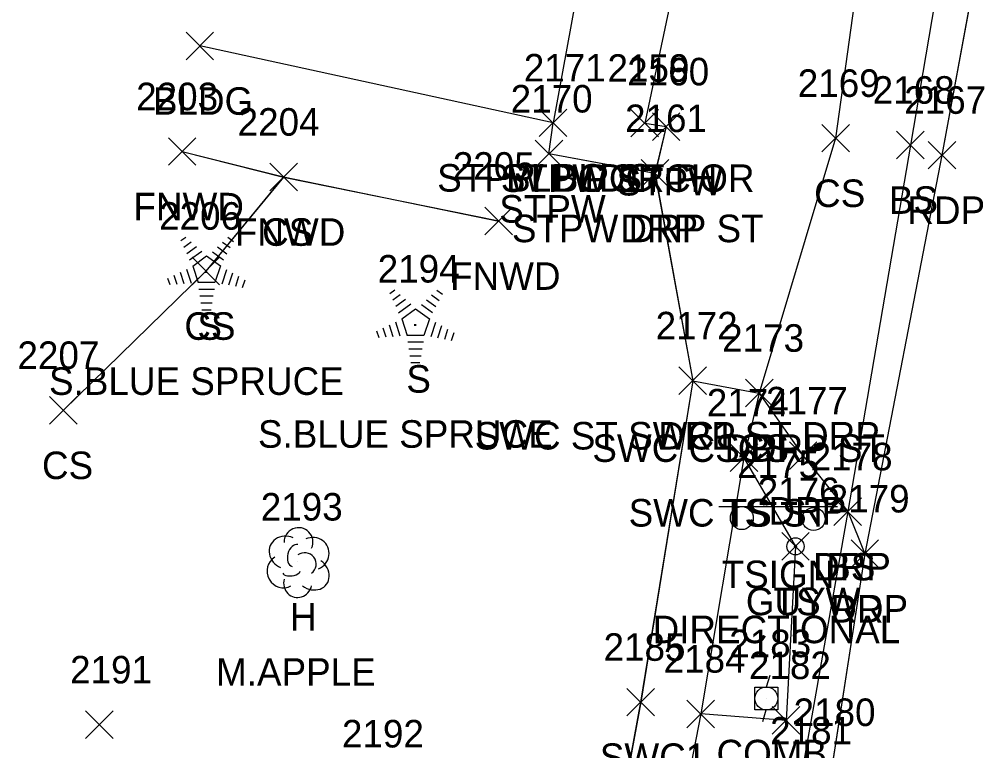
# Model space of a CAD drawing. Extents: x 1554668 to 1563881, y 831386 to 834374.
# Drawn here: x 1562078.1 to 1562148.2, y 832106.8 to 832159.9 of the extents above; entities that cross this region are included whole.
import ezdxf

# ---------------------------------------------------------------- set-up
doc = ezdxf.new("R2010")
doc.units = 0
for name, color, linetype in [('L_A', 7, 'Continuous'), ('L_C', 7, 'Continuous'), ('L_I', 7, 'Continuous'), ('L_TIC', 7, 'Continuous'), ('LBC', 7, 'Continuous'), ('LBF', 7, 'Continuous'), ('LELB', 7, 'Continuous'), ('LFNC', 7, 'Continuous'), ('LTC', 7, 'Continuous'), ('LTD', 7, 'Continuous'), ('P_A', 7, 'Continuous'), ('P_I', 7, 'Continuous'), ('P_TIC', 7, 'Continuous'), ('PET', 7, 'Continuous'), ('R_A', 7, 'Continuous'), ('R_I', 7, 'Continuous'), ('R_TIC', 7, 'Continuous'), ('RDP', 7, 'Continuous'), ('RSW', 7, 'Continuous'), ('S_A', 7, 'Continuous'), ('S_C', 7, 'Continuous'), ('S_I', 7, 'Continuous'), ('SSGN', 7, 'Continuous'), ('U_A', 7, 'Continuous'), ('U_I', 7, 'Continuous'), ('UP', 7, 'Continuous'), ('UPGW', 7, 'Continuous')]:
    doc.layers.add(name, color=color, linetype=linetype)

msp = doc.modelspace()

# ---------------------------------------------------------------- linework, layer by layer
at = {"layer": 'L_TIC'}
for points in [[(1562090.236, 832156.966), (1562092.236, 832158.966)], [(1562092.236, 832156.966), (1562090.236, 832158.966)], [(1562115.884, 832151.384), (1562117.884, 832153.384)], [(1562117.884, 832151.384), (1562115.884, 832153.384)], [(1562115.884, 832151.384), (1562117.884, 832153.384)], [(1562117.884, 832151.384), (1562115.884, 832153.384)], [(1562122.536, 832151.362), (1562124.536, 832153.362)], [(1562124.536, 832151.362), (1562122.536, 832153.362)], [(1562122.536, 832151.362), (1562124.536, 832153.362)], [(1562124.536, 832151.362), (1562122.536, 832153.362)], [(1562124.096, 832151.103), (1562126.096, 832153.103)], [(1562126.096, 832151.103), (1562124.096, 832153.103)], [(1562136.399, 832150.265), (1562138.399, 832152.265)], [(1562138.399, 832150.265), (1562136.399, 832152.265)], [(1562088.949, 832149.298), (1562090.949, 832151.298)], [(1562090.949, 832149.298), (1562088.949, 832151.298)], [(1562141.829, 832149.769), (1562143.829, 832151.769)], [(1562143.829, 832149.769), (1562141.829, 832151.769)], [(1562115.584, 832149.13), (1562117.584, 832151.13)], [(1562117.584, 832149.13), (1562115.584, 832151.13)], [(1562096.314, 832147.448), (1562098.314, 832149.448)], [(1562098.314, 832147.448), (1562096.314, 832149.448)], [(1562096.314, 832147.448), (1562098.314, 832149.448)], [(1562098.314, 832147.448), (1562096.314, 832149.448)], [(1562123.281, 832147.71), (1562125.281, 832149.71)], [(1562125.281, 832147.71), (1562123.281, 832149.71)], [(1562111.939, 832144.249), (1562113.939, 832146.249)], [(1562113.939, 832144.249), (1562111.939, 832146.249)], [(1562090.668, 832140.618), (1562092.668, 832142.618)], [(1562092.668, 832140.618), (1562090.668, 832142.618)], [(1562130.854, 832131.751), (1562132.854, 832133.751)], [(1562132.854, 832131.751), (1562130.854, 832133.751)], [(1562080.329, 832130.502), (1562082.329, 832132.502)], [(1562082.329, 832130.502), (1562080.329, 832132.502)], [(1562129.74, 832127.053), (1562131.74, 832129.053)], [(1562131.74, 832127.053), (1562129.74, 832129.053)], [(1562137.278, 832123.139), (1562139.278, 832125.139)], [(1562139.278, 832123.139), (1562137.278, 832125.139)], [(1562133.488, 832120.613), (1562135.488, 832122.613)], [(1562135.488, 832120.613), (1562133.488, 832122.613)], [(1562126.602, 832108.442), (1562128.602, 832110.442)], [(1562128.602, 832108.442), (1562126.602, 832110.442)], [(1562132.799, 832107.974), (1562134.799, 832109.974)], [(1562134.799, 832107.974), (1562132.799, 832109.974)], [(1562082.937, 832107.658), (1562084.937, 832109.658)], [(1562084.937, 832107.658), (1562082.937, 832109.658)]]:
    msp.add_lwpolyline(points, dxfattribs=at)
at = {"layer": 'LBC'}
for points in [[(1562098.651, 832185.786), (1562122.12, 832180.979), (1562116.884, 832152.384), (1562091.236, 832157.966)], [(1562116.886, 832152.382), (1562091.24, 832157.964)], [(1562116.886, 832152.382), (1562091.24, 832157.964)], [(1562116.886, 832152.382), (1562091.24, 832157.964)]]:
    msp.add_lwpolyline(points, dxfattribs=at)
at = {"layer": 'LBF'}
for points in [[(1562128.997, 832178.178), (1562123.536, 832152.362)], [(1562129.002, 832178.176), (1562123.54, 832152.361)], [(1562129.002, 832178.176), (1562123.54, 832152.361)], [(1562129.002, 832178.176), (1562123.54, 832152.361)], [(1562123.54, 832152.361), (1562125.102, 832152.103), (1562124.286, 832148.709), (1562116.583, 832150.126), (1562116.886, 832152.382)], [(1562123.54, 832152.361), (1562125.102, 832152.103), (1562124.286, 832148.709), (1562116.583, 832150.126), (1562116.886, 832152.382)], [(1562123.54, 832152.361), (1562125.102, 832152.103), (1562124.286, 832148.709), (1562116.583, 832150.126), (1562116.886, 832152.382)], [(1562123.536, 832152.362), (1562125.096, 832152.103), (1562124.281, 832148.71), (1562116.584, 832150.13), (1562116.884, 832152.384)]]:
    msp.add_lwpolyline(points, dxfattribs=at)
at = {"layer": 'LELB'}
for points in [[(1562159.554, 832227.311), (1562154.233, 832216.107), (1562149.254, 832188.579), (1562142.829, 832150.769), (1562138.278, 832124.139), (1562134.77, 832104.225), (1562125.205, 832097.127)], [(1562159.553, 832227.312), (1562154.234, 832216.106), (1562149.258, 832188.577), (1562142.835, 832150.769), (1562138.281, 832124.137), (1562134.773, 832104.223), (1562125.206, 832097.122)], [(1562159.553, 832227.312), (1562154.234, 832216.106), (1562149.258, 832188.577), (1562142.835, 832150.769), (1562138.281, 832124.137), (1562134.773, 832104.223), (1562125.206, 832097.122)], [(1562159.553, 832227.312), (1562154.234, 832216.106), (1562149.258, 832188.577), (1562142.835, 832150.769), (1562138.281, 832124.137), (1562134.773, 832104.223), (1562125.206, 832097.122)], [(1562154.233, 832216.107), (1562142.785, 832190.152), (1562137.399, 832151.265), (1562131.854, 832132.751)], [(1562154.234, 832216.106), (1562142.793, 832190.15), (1562137.4, 832151.262), (1562131.857, 832132.749)], [(1562154.234, 832216.106), (1562142.793, 832190.15), (1562137.4, 832151.262), (1562131.857, 832132.749)], [(1562154.234, 832216.106), (1562142.793, 832190.15), (1562137.4, 832151.262), (1562131.857, 832132.749)], [(1562097.314, 832148.448), (1562091.668, 832141.618), (1562081.329, 832131.502)], [(1562097.318, 832148.446), (1562091.673, 832141.615), (1562081.332, 832131.503)], [(1562097.318, 832148.446), (1562091.673, 832141.615), (1562081.332, 832131.503)], [(1562097.318, 832148.446), (1562091.673, 832141.615), (1562081.332, 832131.503)], [(1562130.74, 832128.053), (1562134.488, 832121.613), (1562133.799, 832108.974), (1562127.602, 832109.442)], [(1562130.747, 832128.053), (1562134.493, 832121.613), (1562133.801, 832108.971), (1562127.607, 832109.441)], [(1562130.747, 832128.053), (1562134.493, 832121.613), (1562133.801, 832108.971), (1562127.607, 832109.441)], [(1562130.747, 832128.053), (1562134.493, 832121.613), (1562133.801, 832108.971), (1562127.607, 832109.441)]]:
    msp.add_lwpolyline(points, dxfattribs=at)
at = {"layer": 'LFNC'}
for points in [[(1562089.949, 832150.298), (1562097.314, 832148.448), (1562112.939, 832145.249)], [(1562089.951, 832150.302), (1562097.318, 832148.446), (1562112.941, 832145.251)], [(1562089.951, 832150.302), (1562097.318, 832148.446), (1562112.941, 832145.251)], [(1562089.951, 832150.302), (1562097.318, 832148.446), (1562112.941, 832145.251)]]:
    msp.add_lwpolyline(points, dxfattribs=at)
at = {"layer": 'LTC'}
for p, q in [((1562089.864, 832143.826), (1562090.218, 832144.083)), ((1562090.073, 832143.361), (1562090.602, 832143.745)), ((1562092.891, 832143.718), (1562093.44, 832143.319)), ((1562093.262, 832144.066), (1562093.681, 832143.762)), ((1562090.283, 832142.895), (1562090.987, 832143.406)), ((1562090.492, 832142.429), (1562091.371, 832143.067)), ((1562092.149, 832143.021), (1562092.958, 832142.433)), ((1562092.52, 832143.37), (1562093.199, 832142.876)), ((1562090.717, 832141.974), (1562091.729, 832142.709)), ((1562091.729, 832142.709), (1562092.726, 832141.984)), ((1562089.807, 832141.539), (1562090.078, 832140.703)), ((1562090.262, 832141.755), (1562090.593, 832140.736)), ((1562090.717, 832141.974), (1562091.104, 832140.781)), ((1562092.726, 832141.984), (1562092.334, 832140.781)), ((1562093.163, 832141.713), (1562092.825, 832140.673)), ((1562093.608, 832141.462), (1562093.32, 832140.578)), ((1562088.896, 832141.105), (1562089.048, 832140.637)), ((1562089.352, 832141.322), (1562089.563, 832140.67)), ((1562092.334, 832140.781), (1562091.104, 832140.781)), ((1562094.052, 832141.212), (1562093.815, 832140.483)), ((1562094.496, 832140.962), (1562094.31, 832140.388)), ((1562092.296, 832140.281), (1562091.152, 832140.281)), ((1562105.037, 832139.988), (1562105.392, 832140.246)), ((1562108.436, 832140.229), (1562108.855, 832139.924)), ((1562092.212, 832139.781), (1562091.224, 832139.781)), ((1562105.247, 832139.523), (1562105.776, 832139.907)), ((1562105.456, 832139.057), (1562106.16, 832139.568)), ((1562107.693, 832139.532), (1562108.373, 832139.038)), ((1562108.064, 832139.88), (1562108.614, 832139.481)), ((1562092.129, 832139.281), (1562091.297, 832139.281)), ((1562092.045, 832138.781), (1562091.37, 832138.781)), ((1562105.666, 832138.591), (1562106.544, 832139.229)), ((1562105.891, 832138.136), (1562106.902, 832138.871)), ((1562106.902, 832138.871), (1562107.899, 832138.146)), ((1562107.322, 832139.184), (1562108.132, 832138.595)), ((1562105.436, 832137.917), (1562105.767, 832136.898)), ((1562105.891, 832138.136), (1562106.278, 832136.943)), ((1562107.899, 832138.146), (1562107.508, 832136.943)), ((1562104.07, 832137.267), (1562104.222, 832136.799)), ((1562104.525, 832137.484), (1562104.737, 832136.832)), ((1562104.981, 832137.701), (1562105.252, 832136.865)), ((1562108.337, 832137.875), (1562107.999, 832136.835)), ((1562108.781, 832137.624), (1562108.494, 832136.74)), ((1562109.226, 832137.374), (1562108.989, 832136.645)), ((1562107.508, 832136.943), (1562106.278, 832136.943)), ((1562109.67, 832137.124), (1562109.483, 832136.55)), ((1562107.47, 832136.443), (1562106.325, 832136.443)), ((1562107.386, 832135.943), (1562106.398, 832135.943)), ((1562107.302, 832135.443), (1562106.471, 832135.443)), ((1562107.218, 832134.943), (1562106.543, 832134.943))]:
    msp.add_line(p, q, dxfattribs=at)
at = {"layer": 'LTD'}
msp.add_line((1562098.35, 832120.491), (1562098.35, 832120.491), dxfattribs=at)
msp.add_line((1562098.35, 832120.491), (1562098.35, 832120.491), dxfattribs=at)
msp.add_arc((1562098.397, 832121.925), 1.047, 335.52715, 180.95627, dxfattribs=at)
for centre, major_axis, ratio, start_param, end_param in [((1562097.558, 832121.157), (1.21, -0.512), 0.895232, 1.570796, 4.712389), ((1562098.142, 832120.949), (-0.208, -0.792), 0.645439, 3.141593, 6.283185), ((1562099.391, 832121.074), (-1.141, -0.483), 0.949671, 1.570796, 4.712389), ((1562098.85, 832120.324), (-0.5, 0.667), 0.989748, 3.141593, 6.283185), ((1562097.267, 832119.782), (0.584, -1.042), 0.959034, 3.141593, 6.283185), ((1562099.35, 832119.658), (-1.09, 0.792), 0.841452, 1.570796, 4.712389), ((1562097.892, 832119.741), (-0.625, -0.083), 0.423636, 0, 3.141593), ((1562098.35, 832118.991), (0.265, 1.061), 0.942809, 1.570796, 4.712389)]:
    msp.add_ellipse(centre, major_axis=major_axis, ratio=ratio, start_param=start_param, end_param=end_param, dxfattribs=at)
at = {"layer": 'P_TIC'}
for points in [[(1562144.121, 832149.036), (1562146.121, 832151.036)], [(1562146.121, 832149.036), (1562144.121, 832151.036)], [(1562138.525, 832120.078), (1562140.525, 832122.078)], [(1562140.525, 832120.078), (1562138.525, 832122.078)]]:
    msp.add_lwpolyline(points, dxfattribs=at)
at = {"layer": 'PET'}
for points in [[(1562173.257, 832299.981), (1562167.837, 832271.725), (1562161.659, 832238.665), (1562161.437, 832236.524), (1562159.553, 832227.312), (1562152.096, 832187.901), (1562145.122, 832150.033), (1562139.531, 832121.079), (1562137.129, 832105.561), (1562131.774, 832078.931), (1562126.825, 832053.768), (1562119.399, 832015.882), (1562118.509, 832011.052), (1562111.401, 831974.91), (1562102.865, 831928.04), (1562098.612, 831906.222)], [(1562173.257, 832299.981), (1562167.837, 832271.725), (1562161.659, 832238.665), (1562161.437, 832236.524), (1562159.553, 832227.312), (1562152.096, 832187.901), (1562145.122, 832150.033), (1562139.531, 832121.079), (1562137.129, 832105.561), (1562131.774, 832078.931), (1562126.825, 832053.768), (1562119.399, 832015.882), (1562118.509, 832011.052), (1562111.401, 831974.91), (1562102.865, 831928.04), (1562098.612, 831906.222)], [(1562173.257, 832299.981), (1562167.837, 832271.725), (1562161.659, 832238.665), (1562161.437, 832236.524), (1562159.553, 832227.312), (1562152.096, 832187.901), (1562145.122, 832150.033), (1562139.531, 832121.079), (1562137.129, 832105.561), (1562131.774, 832078.931), (1562126.825, 832053.768), (1562119.399, 832015.882), (1562118.509, 832011.052), (1562111.401, 831974.91), (1562102.865, 831928.04), (1562098.612, 831906.222)], [(1562173.255, 832299.979), (1562167.833, 832271.729), (1562161.658, 832238.665), (1562161.431, 832236.528), (1562159.554, 832227.311), (1562152.09, 832187.903), (1562145.121, 832150.036), (1562139.525, 832121.078), (1562137.127, 832105.565), (1562131.768, 832078.929), (1562126.821, 832053.77), (1562119.402, 832015.881), (1562118.513, 832011.051), (1562111.4, 831974.907), (1562102.869, 831928.042), (1562098.613, 831906.218)]]:
    msp.add_lwpolyline(points, dxfattribs=at)
at = {"layer": 'R_TIC'}
for points in [[(1562123.281, 832147.71), (1562125.281, 832149.71)], [(1562125.281, 832147.71), (1562123.281, 832149.71)], [(1562126.024, 832132.651), (1562128.024, 832134.651)], [(1562128.024, 832132.651), (1562126.024, 832134.651)], [(1562126.024, 832132.651), (1562128.024, 832134.651)], [(1562128.024, 832132.651), (1562126.024, 832134.651)], [(1562126.024, 832132.651), (1562128.024, 832134.651)], [(1562128.024, 832132.651), (1562126.024, 832134.651)], [(1562130.854, 832131.751), (1562132.854, 832133.751)], [(1562132.854, 832131.751), (1562130.854, 832133.751)], [(1562130.854, 832131.751), (1562132.854, 832133.751)], [(1562132.854, 832131.751), (1562130.854, 832133.751)], [(1562129.74, 832127.053), (1562131.74, 832129.053)], [(1562131.74, 832127.053), (1562129.74, 832129.053)], [(1562134.039, 832127.202), (1562136.039, 832129.202)], [(1562136.039, 832127.202), (1562134.039, 832129.202)], [(1562137.278, 832123.139), (1562139.278, 832125.139)], [(1562139.278, 832123.139), (1562137.278, 832125.139)], [(1562138.525, 832120.078), (1562140.525, 832122.078)], [(1562140.525, 832120.078), (1562138.525, 832122.078)], [(1562122.241, 832109.302), (1562124.241, 832111.302)], [(1562124.241, 832109.302), (1562122.241, 832111.302)], [(1562126.602, 832108.442), (1562128.602, 832110.442)], [(1562128.602, 832108.442), (1562126.602, 832110.442)]]:
    msp.add_lwpolyline(points, dxfattribs=at)
at = {"layer": 'RDP'}
for points in [[(1562124.281, 832148.71), (1562127.024, 832133.651)], [(1562124.286, 832148.709), (1562127.028, 832133.648)], [(1562124.286, 832148.709), (1562127.028, 832133.648)], [(1562124.286, 832148.709), (1562127.028, 832133.648)], [(1562131.854, 832132.751), (1562135.039, 832128.202), (1562138.278, 832124.139), (1562139.525, 832121.078)], [(1562131.857, 832132.749), (1562135.044, 832128.201), (1562138.281, 832124.137), (1562139.531, 832121.079)], [(1562131.857, 832132.749), (1562135.044, 832128.201), (1562138.281, 832124.137), (1562139.531, 832121.079)], [(1562131.857, 832132.749), (1562135.044, 832128.201), (1562138.281, 832124.137), (1562139.531, 832121.079)]]:
    msp.add_lwpolyline(points, dxfattribs=at)
at = {"layer": 'RSW'}
for points in [[(1562127.024, 832133.651), (1562131.854, 832132.751), (1562130.74, 832128.053), (1562127.602, 832109.442), (1562125.205, 832097.127), (1562124.301, 832091.405), (1562117.248, 832054.954), (1562113.523, 832035.491), (1562107.376, 832002.497), (1562102.978, 832003.274)], [(1562127.024, 832133.651), (1562123.241, 832110.302), (1562118.011, 832081.808), (1562113.253, 832058.057), (1562112.361, 832054.517), (1562109.739, 832039.486), (1562108.867, 832035.956), (1562102.978, 832003.274)], [(1562127.028, 832133.648), (1562131.857, 832132.749), (1562130.747, 832128.053), (1562127.607, 832109.441), (1562125.206, 832097.122), (1562124.304, 832091.403), (1562117.247, 832054.956), (1562113.522, 832035.492), (1562107.378, 832002.5), (1562102.98, 832003.276)], [(1562127.028, 832133.648), (1562123.244, 832110.3), (1562118.014, 832081.806), (1562113.256, 832058.056), (1562112.36, 832054.52), (1562109.738, 832039.488), (1562108.871, 832035.957), (1562102.98, 832003.276)], [(1562127.028, 832133.648), (1562131.857, 832132.749), (1562130.747, 832128.053), (1562127.607, 832109.441), (1562125.206, 832097.122), (1562124.304, 832091.403), (1562117.247, 832054.956), (1562113.522, 832035.492), (1562107.378, 832002.5), (1562102.98, 832003.276)], [(1562127.028, 832133.648), (1562123.244, 832110.3), (1562118.014, 832081.806), (1562113.256, 832058.056), (1562112.36, 832054.52), (1562109.738, 832039.488), (1562108.871, 832035.957), (1562102.98, 832003.276)], [(1562127.028, 832133.648), (1562131.857, 832132.749), (1562130.747, 832128.053), (1562127.607, 832109.441), (1562125.206, 832097.122), (1562124.304, 832091.403), (1562117.247, 832054.956), (1562113.522, 832035.492), (1562107.378, 832002.5), (1562102.98, 832003.276)], [(1562127.028, 832133.648), (1562123.244, 832110.3), (1562118.014, 832081.806), (1562113.256, 832058.056), (1562112.36, 832054.52), (1562109.738, 832039.488), (1562108.871, 832035.957), (1562102.98, 832003.276)]]:
    msp.add_lwpolyline(points, dxfattribs=at)
at = {"layer": 'SSGN'}
for p, q in [((1562128.928, 832124.502), (1562137.525, 832124.502)), ((1562132.95, 832123.598), (1562132.95, 832123.598))]:
    msp.add_line(p, q, dxfattribs=at)
for centre in [(1562130.59, 832123.668), (1562135.804, 832123.598)]:
    msp.add_circle(centre, 0.833, dxfattribs=at)
at = {"layer": 'UP'}
for p, q in [((1562132.618, 832112.232), (1562132.368, 832111.398)), ((1562131.534, 832109.732), (1562131.534, 832111.398)), ((1562131.534, 832111.398), (1562133.201, 832111.398)), ((1562133.201, 832111.398), (1562133.201, 832109.732)), ((1562132.368, 832110.565), (1562132.368, 832110.565)), ((1562133.201, 832109.732), (1562131.534, 832109.732)), ((1562132.118, 832108.898), (1562132.368, 832109.732))]:
    msp.add_line(p, q, dxfattribs=at)
msp.add_circle((1562132.368, 832110.565), 0.833, dxfattribs=at)
at = {"layer": 'UPGW'}
for radius in [0.625, 0.0833]:
    msp.add_circle((1562134.488, 832121.613), radius, dxfattribs=at)

# ---------------------------------------------------------------- texts
at = {"layer": 'L_A'}
for s, p in [('BLDG', (1562087.826, 832152.966)), ('STPW BLDG', (1562108.467, 832147.384)), ('STPW ST POR', (1562113.087, 832147.362)), ('BLDG', (1562113.474, 832147.384)), ('PORCH', (1562119.158, 832147.362)), ('STPW', (1562121.49, 832147.103)), ('CS', (1562135.84, 832146.265)), ('BS', (1562141.27, 832145.769)), ('FNWD', (1562086.414, 832145.298)), ('STPW', (1562112.977, 832145.13)), ('STPW DRP ST', (1562113.896, 832143.71)), ('FNWD', (1562093.779, 832143.448)), ('CS', (1562095.755, 832143.448)), ('FNWD', (1562109.404, 832140.249)), ('CS', (1562090.109, 832136.618)), ('S', (1562091.054, 832136.618)), ('S', (1562106.228, 832132.78)), ('CS', (1562130.295, 832127.751)), ('CS', (1562079.77, 832126.502)), ('TS', (1562129.15, 832123.053)), ('BS', (1562136.719, 832119.139)), ('TS', (1562132.897, 832116.613)), ('H', (1562097.783, 832115.491))]:
    msp.add_text(s, height=2, dxfattribs=at).set_placement(p)
at = {"layer": 'L_C'}
for s, p in [('S.BLUE SPRUCE', (1562080.283, 832132.618)), ('S.BLUE SPRUCE', (1562095.456, 832128.78)), ('M.APPLE', (1562092.413, 832111.491))]:
    msp.add_text(s, height=2, dxfattribs=at).set_placement(p)
at = {"layer": 'L_I'}
for s, p in [('2171', (1562114.758, 832155.384)), ('2171', (1562114.758, 832155.384)), ('2159', (1562120.835, 832155.362)), ('2159', (1562120.835, 832155.362)), ('2160', (1562122.269, 832155.103)), ('2169', (1562134.651, 832154.265)), ('2168', (1562140.089, 832153.769)), ('2203', (1562086.611, 832153.298)), ('2170', (1562113.804, 832153.13)), ('2204', (1562093.976, 832151.448)), ('2204', (1562093.976, 832151.448)), ('2161', (1562122.108, 832151.71)), ('2205', (1562109.601, 832148.249)), ('2206', (1562088.275, 832144.618)), ('2206', (1562088.275, 832144.618)), ('2194', (1562104.149, 832140.78)), ('2173', (1562129.161, 832135.751)), ('2207', (1562077.99, 832134.502)), ('2174', (1562128.047, 832131.053)), ('2178', (1562135.585, 832127.139)), ('2176', (1562131.74, 832124.613)), ('2193', (1562095.657, 832123.491)), ('2184', (1562124.91, 832112.442)), ('2191', (1562081.811, 832111.658)), ('2182', (1562131.106, 832111.974)), ('2181', (1562132.644, 832107.225)), ('2192', (1562101.552, 832107.007))]:
    msp.add_text(s, height=2, dxfattribs=at).set_placement(p)
at = {"layer": 'LTC'}
for p in [(1562091.611, 832141.722), (1562106.785, 832137.884)]:
    msp.add_text('.', height=1.037, rotation=270, dxfattribs=at).set_placement(p)
at = {"layer": 'P_A'}
for p in [(1562142.609, 832145.036), (1562137.013, 832116.078)]:
    msp.add_text('RDP', height=2, dxfattribs=at).set_placement(p)
at = {"layer": 'P_I'}
for s, p in [('2167', (1562142.381, 832153.036)), ('2179', (1562136.824, 832124.078)), ('2180', (1562134.348, 832108.565))]:
    msp.add_text(s, height=2, dxfattribs=at).set_placement(p)
at = {"layer": 'R_A'}
for s, p in [('DRP', (1562121.77, 832143.71)), ('SWC ST SWC1 ST DRP', (1562111.19, 832128.651)), ('SWC ST SWC1 ST DRP', (1562111.19, 832128.651)), ('DRP', (1562124.513, 832128.651)), ('SWC CS DRP ST', (1562119.736, 832127.751)), ('DRP', (1562129.342, 832127.751)), ('SWC TS ST', (1562122.37, 832123.053)), ('DRP', (1562132.527, 832123.202)), ('DRP', (1562135.766, 832119.139)), ('DRP', (1562137.013, 832116.078)), ('SWC1', (1562120.28, 832105.302))]:
    msp.add_text(s, height=2, dxfattribs=at).set_placement(p)
at = {"layer": 'R_I'}
for s, p in [('2161', (1562122.108, 832151.71)), ('2172', (1562124.332, 832136.651)), ('2172', (1562124.332, 832136.651)), ('2172', (1562124.332, 832136.651)), ('2173', (1562129.161, 832135.751)), ('2173', (1562129.161, 832135.751)), ('2174', (1562128.047, 832131.053)), ('2177', (1562132.346, 832131.202)), ('2178', (1562135.585, 832127.139)), ('2179', (1562136.824, 832124.078)), ('2185', (1562120.548, 832113.302)), ('2184', (1562124.91, 832112.442)), ('2180', (1562134.348, 832108.565)), ('2181', (1562132.644, 832107.225))]:
    msp.add_text(s, height=2, dxfattribs=at).set_placement(p)
at = {"layer": 'S_A'}
msp.add_text('TSIGN', height=2, dxfattribs=at).set_placement((1562129.126, 832118.581))
at = {"layer": 'S_C'}
msp.add_text('DIRECTIONAL', height=2, dxfattribs=at).set_placement((1562124.11, 832114.581))
at = {"layer": 'S_I'}
msp.add_text('2175', height=2, dxfattribs=at).set_placement((1562130.252, 832126.581))
at = {"layer": 'U_A'}
for s, p in [('GUYW', (1562130.882, 832116.613)), ('COMB', (1562128.753, 832105.565))]:
    msp.add_text(s, height=2, dxfattribs=at).set_placement(p)
at = {"layer": 'U_I'}
for s, p in [('2176', (1562131.74, 832124.613)), ('2183', (1562129.675, 832113.565))]:
    msp.add_text(s, height=2, dxfattribs=at).set_placement(p)

doc.saveas('drawing.dxf')
